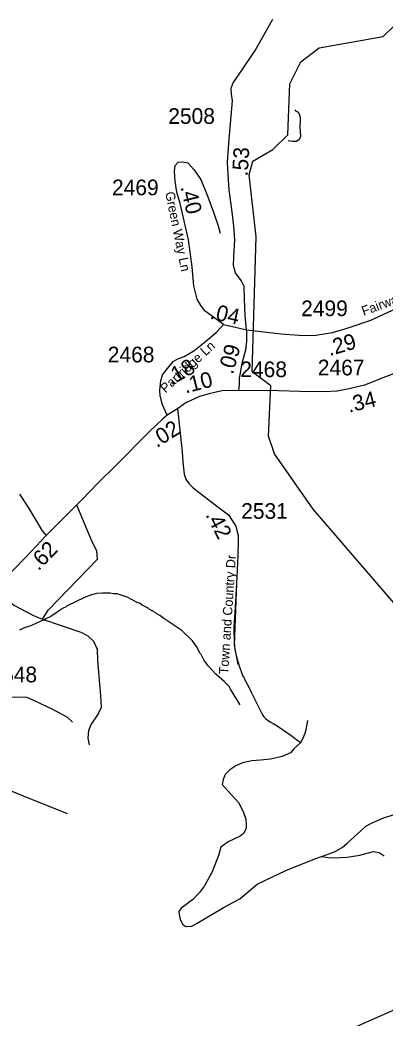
# Model space of a CAD drawing. Extents: x 1248089 to 1457196, y 820910 to 988753.
# Drawn here: x 1362337 to 1365244, y 860169 to 868122 of the extents above; entities that cross this region are included whole.
import ezdxf

# ---------------------------------------------------------------- set-up
doc = ezdxf.new("R2010")
doc.units = 0
for name, color, linetype in [('Exist Hydrographic Misc Water Feature', 7, 'Continuous'), ('Exist Road Non-System Type 51', 7, 'Continuous'), ('Exist Road Secondary Type 51 Attributed', 7, 'Continuous'), ('Exist Road Secondary Type 51 Label', 7, 'Continuous'), ('Prop GRAU CAT1 Cell', 7, 'Continuous'), ('Prop Lane Lines', 7, 'Continuous')]:
    doc.layers.add(name, color=color, linetype=linetype)

msp = doc.modelspace()

# ---------------------------------------------------------------- linework, layer by layer
at = {"layer": 'Exist Hydrographic Misc Water Feature'}
for points in [[(1365395.5, 863383.3), (1364671.4, 864225.1), (1364364.5, 864664.7), (1364317.5, 864806.8), (1364334.4, 865206.9), (1364186.5, 865318.3), (1364218.5, 866394.4), (1364163.4, 866887.9), (1364190.5, 866995.7), (1364351.5, 867090.9), (1364470.5, 867206.7), (1364487.4, 867613.4), (1364574.5, 867788.9), (1364719.4, 867900.9), (1365229.5, 867989.2), (1365323.5, 868079.2)], [(1364526, 867406.9), (1364531.5, 867398.6), (1364547.3, 867390.2), (1364560.9, 867373.9), (1364568.3, 867345.7), (1364569.7, 867321.7), (1364566.7, 867273.8), (1364570.9, 867193.7), (1364560.3, 867170), (1364538, 867154.5), (1364506, 867153.3), (1364473.3, 867159.9)], [(1364090, 862665.7), (1364014.6, 862789.2), (1364003.3, 862809.7), (1363964.2, 862850.7), (1363897.6, 862910.2), (1363835, 862975.7), (1363800.1, 863024.5), (1363781, 863065), (1363773.2, 863073.2), (1363742.5, 863129.9), (1363711.5, 863174.6), (1363625.4, 863256.7), (1363515.1, 863331.3), (1363507.2, 863339.5), (1363483.5, 863352.1), (1363452, 863376.8), (1363420.4, 863393.5), (1363412.6, 863401.7), (1363365.2, 863426.9), (1363357.4, 863435.1), (1363309.9, 863460.2), (1363294.1, 863472.6), (1363270.3, 863481.1), (1363191.3, 863523), (1363111.8, 863548.9), (1363079.8, 863549.7), (1363055.9, 863554.2), (1362993.9, 863555.7), (1362945.9, 863552.9), (1362907.6, 863541.8), (1362851.1, 863519.1), (1362713.6, 863454.4), (1362705.4, 863446.6), (1362681.1, 863435.2), (1362632.4, 863404.3), (1362583.6, 863369.5), (1362543.2, 863350.5), (1362526.9, 863338.9), (1362502.7, 863331.4), (1362429.9, 863297.2), (1362365.4, 863274.7), (1362333, 863259.5)], [(1364938.5, 860067), (1365527.5, 860327.6), (1365987.6, 860741.8), (1366487.6, 861142.2)]]:
    msp.add_lwpolyline(points, dxfattribs=at)
at = {"layer": 'Exist Road Non-System Type 51'}
for points in [[(1362333.6, 864343.7), (1362399.7, 864241.5), (1362462.7, 864136.3), (1362513.8, 864052.2), (1362545.2, 864014)], [(1362517.7, 863348.2), (1362562.6, 863418.6), (1362955.5, 863825.4), (1362949.6, 863891.9), (1362912.5, 863962.4), (1362789.4, 864256.7)], [(1362138.5, 863592.7), (1362218.6, 863514.4), (1362289, 863459.7), (1362445.4, 863377.5), (1362517.7, 863348.2)], [(1364060.3, 863632.7), (1364050.1, 863443.2), (1364040.8, 863279.3), (1364042.5, 863163.2), (1364049.3, 863107.1), (1364060.1, 863046.8), (1364080.9, 862982.4), (1364109.2, 862899.7), (1364118.9, 862885.5), (1364134.3, 862853.2), (1364153.6, 862816.8), (1364178.6, 862766.3), (1364259.3, 862600.5), (1364270.9, 862582.3), (1364278.7, 862570.1), (1364286.5, 862562), (1364292.4, 862555.9), (1364306.2, 862545.6), (1364318.1, 862537.3), (1364329.9, 862529.1), (1364357.6, 862512.5), (1364393.2, 862491.8), (1364470.2, 862440.2), (1364505.7, 862415.5), (1364521.5, 862403.2), (1364529.4, 862397), (1364541.2, 862386.8), (1364572.7, 862364.1)], [(1362517.7, 863348.2), (1362820.6, 863244.4), (1362877.3, 863215), (1362922.3, 863172), (1362951.6, 863109.4), (1362955.5, 863015.5), (1362978.8, 862738.8), (1362982.7, 862643), (1362959.2, 862592.2), (1362904.5, 862510), (1362883, 862459.1), (1362877.1, 862398.5), (1362886.9, 862345.7)], [(1364572.7, 862364.1), (1364585.1, 862383.9), (1364593.5, 862401.7), (1364608.3, 862439.4), (1364616.8, 862467.3), (1364630.3, 862541.1)], [(1364572.7, 862364.1), (1364520.5, 862316.2), (1364490.5, 862283.1), (1364424.4, 862253), (1364331.3, 862232), (1364253.2, 862223), (1364184.2, 862220), (1364109.1, 862202), (1364055, 862177.9), (1364007, 862147.9), (1363970.9, 862108.8), (1363955.9, 862069.7), (1363946.9, 862030.6), (1363991.9, 861979.5), (1364076, 861886.4), (1364115.1, 861814.2), (1364136.1, 861754.1), (1364139.1, 861706), (1364139.1, 861679), (1364118.1, 861639.9), (1364091.1, 861618.9), (1363995, 861573.8), (1363937.9, 861531.7), (1363916.9, 861465.6), (1363868.8, 861333.4), (1363805.9, 861223.3), (1363766.8, 861169.2), (1363709.7, 861112.1), (1363619.6, 861046), (1363601.6, 861019), (1363604.6, 860994.9), (1363613.6, 860955.8), (1363634.7, 860913.8), (1363658.7, 860898.7), (1363706.7, 860901.7), (1363748.8, 860925.8), (1363962, 861052), (1364088.2, 861118.1), (1364226.3, 861235.4), (1364454.6, 861343.6), (1364684.8, 861439), (1364738.9, 861457.1)], [(1362363.1, 861941.1), (1362712.9, 861798)], [(1364738.9, 861457.1), (1364841, 861493.1), (1364904.1, 861529.2), (1364943.1, 861562.3), (1365051.2, 861661.4), (1365090.3, 861697.5), (1365135.3, 861721.6), (1365225.4, 861760.6), (1365324.5, 861793.7)], [(1364738.9, 861457.1), (1364792.9, 861448), (1364835, 861445), (1364943.1, 861451.1), (1365042.2, 861466.1), (1365102.3, 861484.1), (1365153.3, 861496.1), (1365198.4, 861487.1), (1365237.4, 861463.1)]]:
    msp.add_lwpolyline(points, dxfattribs=at)
at = {"layer": 'Exist Road Secondary Type 51 Attributed'}
for points in [[(1364140.4, 865652.6), (1364131.5, 865766.1), (1364126, 865899.6), (1364121.6, 865999.2), (1364099.8, 866045.2), (1364053.8, 866106.5), (1364038.5, 866165.6), (1364040.7, 866233.5), (1364047.3, 866369.2), (1364040.7, 866479.7), (1364027.6, 866593.5), (1364003.5, 866768.6), (1363994.8, 866891.2), (1363990.4, 866989.7), (1363999.1, 867139.8), (1364018.8, 867356.6), (1364029.6, 867478.2), (1364020.9, 867530.7), (1364018.7, 867578.9), (1364034, 867620.5), (1364106.2, 867725.5), (1364211.2, 867878.8), (1364350.8, 868127.4)], [(1363958.6, 865696.4), (1363889.1, 865745.6), (1363812.5, 865802.5), (1363777.5, 865846.2), (1363749.1, 865896.6), (1363722.9, 866003.9), (1363707.5, 866154.9), (1363679.1, 866369.4), (1363624.4, 866614.6), (1363613.5, 866660.6), (1363585, 866750.8), (1363574, 866838.4), (1363567.5, 866917.2), (1363571.8, 866963.2), (1363595.9, 866989.4), (1363635.3, 866991.6), (1363674.7, 866982.9), (1363722.8, 866930.3), (1363777.5, 866851.5), (1363832.1, 866711.4), (1363878.1, 866591), (1363915.3, 866481.6), (1363931.3, 866424.4)], [(1364140.4, 865652.6), (1364418.2, 865622), (1364591, 865608.9), (1364693.8, 865611), (1364825, 865630.7), (1364951.9, 865668), (1365130.4, 865729.2), (1365333.8, 865823.3), (1365611.6, 865913.1), (1365630.9, 865919.3)], [(1363510.3, 864972.2), (1363473.1, 865055), (1363453.4, 865127.2), (1363451.2, 865171), (1363459.9, 865247.6), (1363473.1, 865293.6), (1363521.2, 865357.1), (1363556.2, 865400.9), (1363595.5, 865422.8), (1363645.9, 865440.3), (1363722.4, 865486.2), (1363814.3, 865560.7), (1363904, 865637.3), (1363958.6, 865696.4)], [(1363958.6, 865696.4), (1364063.8, 865672.3), (1364140.4, 865652.6)], [(1364140.4, 865652.6), (1364140.4, 865562.9), (1364133.8, 865490.6), (1364101, 865374.6), (1364090.1, 865306.8), (1364081.3, 865267.4), (1364083.5, 865217), (1364076.8, 865169.7)], [(1365795.6, 865482.3), (1365623.8, 865418.8), (1365248.7, 865279.1), (1365079.8, 865211.8), (1364958.5, 865182.2), (1364863.4, 865164.2), (1364760.1, 865159.3), (1364566.6, 865162.6), (1364396, 865167.5), (1364076.8, 865169.7)], [(1364076.8, 865169.7), (1363945.5, 865166.6), (1363842.7, 865142.6), (1363766.2, 865122.9), (1363659, 865072.5), (1363591.6, 865023.4)], [(1363591.6, 865023.4), (1363510.3, 864972.2)], [(1363591.6, 865023.4), (1363627.2, 864706.5), (1363632, 864642.4), (1363635.1, 864598.3), (1363640.1, 864550.1), (1363645.2, 864504), (1363648.8, 864485.9), (1363658.3, 864461.7), (1363681.7, 864429.2), (1363711.1, 864398.6), (1363730.8, 864382.2), (1363902.4, 864251.4), (1363996.9, 864178.8), (1364028, 864134.1), (1364043.5, 864109.8), (1364055.1, 864087.5), (1364064.4, 864055.3), (1364073.6, 864013.1), (1364074.7, 863969.1), (1364071, 863855.7), (1364069.2, 863797.1), (1364060.3, 863632.7), (1364042, 863141.2), (1364070.7, 862986.1)], [(1363510.3, 864972.2), (1363471.4, 864942.1), (1363368.6, 864843.6), (1363106.7, 864577.4), (1362957.9, 864430.8), (1362833.2, 864301.6), (1362545.2, 864014), (1362385.5, 863845.4), (1362171.5, 863625.2), (1362070.9, 863531.1), (1361981.2, 863456.6), (1361891.5, 863404.1), (1361753.7, 863325.3), (1361548.1, 863218), (1361351.2, 863110.8), (1361150, 863003.5), (1360966.8, 862910.7)], [(1361684.7, 862223.6), (1361783.5, 862449.1), (1361836.4, 862570.5), (1361858.6, 862597.9), (1361901.3, 862621.8), (1362046.6, 862683.3), (1362137.1, 862714.1), (1362214, 862726.1), (1362294.3, 862727.8), (1362388.3, 862726.1), (1362444.7, 862702.2), (1362595.8, 862630.4), (1362710.2, 862568.8), (1362755.1, 862528.1)], [(1361684.7, 862223.6), (1362272.1, 861977.8), (1362363.1, 861941.1)]]:
    msp.add_lwpolyline(points, dxfattribs=at)

# ---------------------------------------------------------------- texts
at = {"layer": 'Exist Road Secondary Type 51 Label'}
for s, rotation, p in [('Green Way Ln', 281.57875, (1363492.5, 866745.9)), ('Fairway        Ln', 20.23977, (1365074.3, 865763.6)), ('Partridge Ln', 42.71891, (1363496.3, 865145.5)), ('Town and Country Dr', 86.22939, (1363995, 862906.3))]:
    msp.add_text(s, height=75, rotation=rotation, dxfattribs=at).set_placement(p)
at = {"layer": 'Prop GRAU CAT1 Cell'}
for s, rotation, p in [('.53', 86.68295, (1364150.3, 866873.2)), ('.40', 283.38209, (1363613.9, 866790.8)), ('.04', 347.11624, (1363844.2, 865743.7)), ('.29', 16.3483, (1364802.6, 865442.6)), ('.09', 74.20944, (1364031.8, 865292.7)), ('.18', 29.07345, (1363541.5, 865207.7)), ('.10', 14.43145, (1363656, 865145.3)), ('.34', 13.68133, (1364957.5, 864991.6)), ('.02', 32.21605, (1363426.9, 864710.5)), ('.42', 297.48312, (1363811.8, 864179)), ('.62', 45.82001, (1362484.3, 863727.7))]:
    msp.add_text(s, height=125, rotation=rotation, dxfattribs=at).set_placement(p)
at = {"layer": 'Prop Lane Lines'}
for s, p in [('2508', (1363517.7, 867294)), ('2469', (1363069.9, 866725)), ('2499', (1364576.1, 865761.7)), ('2468', (1363036.3, 865393.6)), ('2468', (1364091.5, 865275.8)), ('2467', (1364708.8, 865290.1)), ('2531', (1364098.5, 864147)), ('2548', (1362101.8, 862844.2))]:
    msp.add_text(s, height=125, dxfattribs=at).set_placement(p)

doc.saveas('drawing.dxf')
